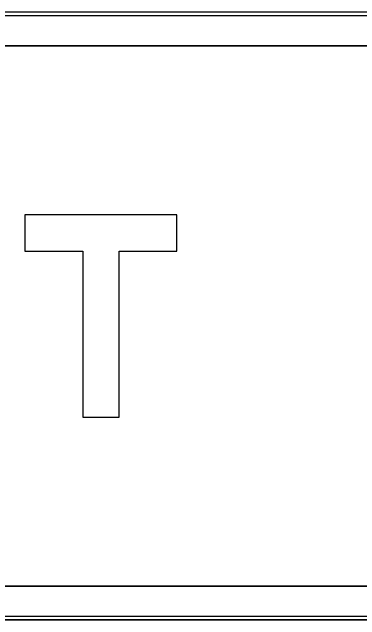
# Model space of a CAD drawing. Extents: x 2149961 to 2150220, y 145114 to 145240.
# Drawn here: x 2150037.517 to 2150039.234, y 145154.633 to 145157.634 of the extents above; entities that cross this region are included whole.
import ezdxf

# ---------------------------------------------------------------- set-up
doc = ezdxf.new("R2010")
doc.units = 0
for name, color, linetype in [('GSBWFILL', 7, 'Continuous'), ('GSCOLORFILL', 7, 'Continuous'), ('GSOUTLINE', 7, 'Continuous')]:
    doc.layers.add(name, color=color, linetype=linetype)

msp = doc.modelspace()

# ---------------------------------------------------------------- linework, layer by layer
at = {"layer": 'GSBWFILL'}
for p, q in [((2150046.3534, 145157.6336), (2150034.6865, 145157.6336)), ((2150034.6865, 145157.4669), (2150046.3534, 145157.4669)), ((2150046.3534, 145154.7996), (2150034.6881, 145154.7996)), ((2150046.02, 145154.6329), (2150032.52, 145154.6329)), ((2150034.6881, 145154.6329), (2150046.3534, 145154.6329))]:
    msp.add_line(p, q, dxfattribs=at)
msp.add_lwpolyline([(2150037.5798, 145156.4532), (2150037.8648, 145156.4532), (2150037.8648, 145155.6332), (2150038.0448, 145155.6332), (2150038.0448, 145156.4532), (2150038.3298, 145156.4532), (2150038.3298, 145156.6332), (2150037.5798, 145156.6332)], close=True, dxfattribs=at)
at = {"layer": 'GSCOLORFILL'}
for p, q in [((2150046.3534, 145157.6336), (2150034.6865, 145157.6336)), ((2150046.3534, 145157.6336), (2150034.6865, 145157.6336)), ((2150046.3534, 145157.6336), (2150034.6865, 145157.6336)), ((2150034.6865, 145157.6169), (2150046.3534, 145157.6169)), ((2150034.6865, 145157.4669), (2150046.3534, 145157.4669)), ((2150046.3534, 145154.7996), (2150034.6881, 145154.7996)), ((2150046.3534, 145154.6496), (2150034.6866, 145154.6496)), ((2150046.02, 145154.6329), (2150032.52, 145154.6329)), ((2150046.02, 145154.6329), (2150032.52, 145154.6329)), ((2150046.02, 145154.6329), (2150032.52, 145154.6329)), ((2150034.6865, 145154.6329), (2150046.3534, 145154.6329)), ((2150034.6866, 145154.6329), (2150046.3534, 145154.6329)), ((2150034.6881, 145154.6329), (2150046.3534, 145154.6329))]:
    msp.add_line(p, q, dxfattribs=at)
msp.add_lwpolyline([(2150037.5798, 145156.4532), (2150037.8648, 145156.4532), (2150037.8648, 145155.6332), (2150038.0448, 145155.6332), (2150038.0448, 145156.4532), (2150038.3298, 145156.4532), (2150038.3298, 145156.6332), (2150037.5798, 145156.6332)], close=True, dxfattribs=at)
at = {"layer": 'GSOUTLINE'}
for p, q in [((2150046.3534, 145157.6336), (2150034.6865, 145157.6336)), ((2150046.3534, 145157.4669), (2150034.6865, 145157.4669)), ((2150034.6865, 145154.7996), (2150046.3534, 145154.7996)), ((2150046.02, 145154.6329), (2150032.52, 145154.6329)), ((2150034.6865, 145154.6329), (2150046.3534, 145154.6329))]:
    msp.add_line(p, q, dxfattribs=at)
msp.add_lwpolyline([(2150037.5798, 145156.4532), (2150037.8648, 145156.4532), (2150037.8648, 145155.6332), (2150038.0448, 145155.6332), (2150038.0448, 145156.4532), (2150038.3298, 145156.4532), (2150038.3298, 145156.6332), (2150037.5798, 145156.6332)], close=True, dxfattribs=at)

doc.saveas('drawing.dxf')
